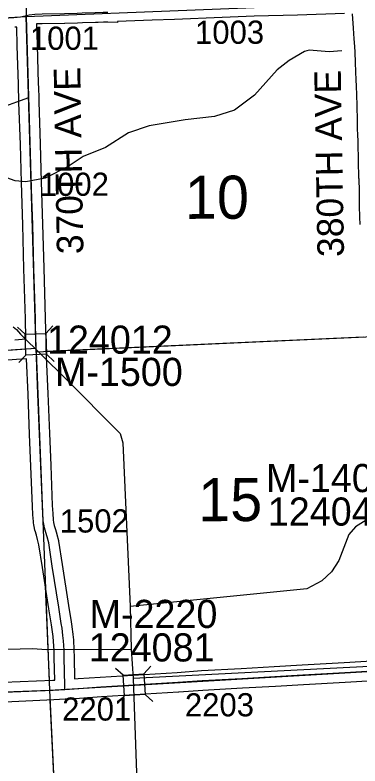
# Model space of a CAD drawing. Extents: x 128.7 to 185.5, y -21.4 to 12.6.
# Drawn here: x 160.956 to 161.996, y -4.016 to -1.748 of the extents above; entities that cross this region are included whole.
import ezdxf

# ---------------------------------------------------------------- set-up
doc = ezdxf.new("R2010")
doc.units = 0
for name, color, linetype in [('tdCoHydroRiver', 7, 'Continuous'), ('tdCoSecRdNmbr', 7, 'Continuous'), ('tdCoSecRdTxt', 7, 'Continuous'), ('tdCoSecRteBand', 7, 'Continuous'), ('tdCoSecRteCL', 7, 'Continuous'), ('tdCoSectLine', 7, 'Continuous'), ('tdCoSectLinePart', 7, 'Continuous'), ('tdCoSectNmbr', 7, 'Continuous'), ('tdCoStrucSec', 7, 'Continuous'), ('tdCoStrucSecCoName', 7, 'Continuous'), ('tdCoStrucSecFHWANum', 7, 'Continuous'), ('tdCoSurfGravel', 7, 'Continuous'), ('tdCoSurfLNO', 7, 'Continuous')]:
    doc.layers.add(name, color=color, linetype=linetype)

msp = doc.modelspace()

# ---------------------------------------------------------------- linework, layer by layer
at = {"layer": 'tdCoHydroRiver'}
for points in [[(161.9412, -1.8562), (161.9035, -1.8592), (161.8433, -1.8551), (161.8293, -1.8588), (161.7829, -1.8858), (161.7461, -1.914), (161.6779, -1.9907), (161.6181, -2.0356), (161.5572, -2.0552), (161.4692, -2.0648), (161.361, -2.0831), (161.2987, -2.1044), (161.2289, -2.1482), (161.1618, -2.1761), (161.1169, -2.2064), (161.0469, -2.2407), (160.9887, -2.2525), (160.9569, -2.2491), (160.8946, -2.2269)], [(160.9507, -2.6905), (160.9609, -2.698), (160.9731, -2.7125), (161.1061, -2.844), (161.2736, -3.0122), (161.281, -3.0404), (161.3032, -3.5342), (161.3065, -3.6635), (161.3129, -3.7517), (161.3359, -4.4074)], [(162.0148, -3.274), (161.9824, -3.2941), (161.9627, -3.317), (161.9325, -3.3954), (161.9101, -3.4294), (161.8812, -3.4573), (161.8363, -3.4811), (161.3032, -3.5342)], [(160.1663, -3.3942), (160.2458, -3.4103), (160.3017, -3.4272), (160.342, -3.451), (160.3616, -3.4709), (160.365, -3.477), (160.3714, -3.48), (160.3782, -3.4939), (160.3847, -3.4984), (160.3835, -3.508), (160.3999, -3.5247), (160.4161, -3.5383), (160.4706, -3.5584), (160.7239, -3.6562), (160.7957, -3.674), (160.8352, -3.6741), (160.895, -3.664), (161.0087, -3.6613), (161.0515, -3.6643), (161.3065, -3.6635)], [(163.4596, -3.8797), (163.3915, -3.8743), (163.3541, -3.8868), (163.3281, -3.9083), (163.3094, -3.9153), (163.2887, -3.9113), (163.1835, -3.8821), (162.7635, -3.8363), (162.5525, -3.8095), (162.5206, -3.7996), (162.4847, -3.7678), (162.4795, -3.7554), (162.4729, -3.7493), (162.4691, -3.7305), (162.4625, -3.7229), (162.4573, -3.7104), (162.4378, -3.697), (162.025, -3.7156), (161.3129, -3.7517)]]:
    msp.add_lwpolyline(points, dxfattribs=at)
at = {"layer": 'tdCoSecRteBand'}
for points in [[(161.9492, -1.7438), (161.8082, -1.7491), (161.808, -1.7491), (161.8078, -1.7491), (161.6772, -1.7521), (161.5807, -1.7563), (161.5806, -1.7563), (161.5805, -1.7563), (161.4366, -1.7616), (161.3696, -1.7642), (161.2648, -1.7685), (161.2647, -1.7706), (161.2358, -1.7697), (161.23, -1.7699), (161.2234, -1.7702), (161.2232, -1.7702), (161.2231, -1.7702), (161.2069, -1.7709), (161.2069, -1.7707), (161.1992, -1.7709), (161.1594, -1.7722), (161.1447, -1.7727), (161.1063, -1.7742), (161.1059, -1.7742), (161.1054, -1.7742), (161.0384, -1.7747), (161.0212, -1.7755), (161.0229, -1.8398), (161.0264, -1.9554), (161.0269, -1.9688), (161.0269, -1.9689), (161.0269, -1.969), (161.0277, -1.9971), (161.0281, -2.0109), (161.0323, -2.1379), (161.0323, -2.138), (161.0323, -2.1381), (161.0353, -2.2521), (161.0395, -2.38), (161.0395, -2.3802), (161.0395, -2.3803), (161.0427, -2.5131), (161.0476, -2.6639), (161.0476, -2.6641), (161.0476, -2.6643), (161.0489, -2.7331), (161.0496, -2.7536), (161.0506, -2.7813), (161.0555, -2.8909), (161.0555, -2.891), (161.0555, -2.8911), (161.0599, -3.0126), (161.0639, -3.1082), (161.0639, -3.1083), (161.0639, -3.1083), (161.0685, -3.2296), (161.07, -3.2532), (161.0714, -3.2725), (161.0726, -3.281), (161.0746, -3.2899), (161.0782, -3.3025), (161.0821, -3.3158), (161.0823, -3.3164), (161.0825, -3.3171), (161.0869, -3.3351), (161.0873, -3.3364), (161.0875, -3.3377), (161.0983, -3.4079), (161.1178, -3.532), (161.1178, -3.532), (161.1178, -3.532), (161.1254, -3.5808), (161.1276, -3.5948), (161.1277, -3.5954), (161.1278, -3.5959), (161.1305, -3.6183), (161.1305, -3.6185), (161.1306, -3.6187), (161.1323, -3.6347), (161.1324, -3.6356), (161.1324, -3.6364), (161.1339, -3.6648), (161.1339, -3.665), (161.1339, -3.6653), (161.1347, -3.6875), (161.1347, -3.6877), (161.1347, -3.6879), (161.136, -3.7531)], [(161.9966, -2.3811), (161.9959, -2.359), (161.9959, -2.3589), (161.9959, -2.3587), (161.9952, -2.3249), (161.9952, -2.3248), (161.9952, -2.3247), (161.9945, -2.2794), (161.9934, -2.2446), (161.9933, -2.2409), (161.9916, -2.1884), (161.9916, -2.1883), (161.9916, -2.1882), (161.9904, -2.1359), (161.9893, -2.1039), (161.9891, -2.0981), (161.9891, -2.0978), (161.9891, -2.0975), (161.9888, -2.0688), (161.9874, -2.0212), (161.9874, -2.021), (161.9874, -2.0208), (161.9869, -1.991), (161.9858, -1.9619), (161.9852, -1.9453), (161.9839, -1.9189), (161.9839, -1.9186), (161.9839, -1.9183), (161.9832, -1.8937), (161.9816, -1.8586), (161.9795, -1.8317), (161.9795, -1.8314), (161.9795, -1.8312), (161.9788, -1.8201), (161.9767, -1.7879), (161.9733, -1.7446)], [(160.9556, -2.7289), (160.9885, -2.7262), (160.9885, -2.7257), (160.9888, -2.7257), (160.9876, -2.6656), (160.9827, -2.5149), (160.9827, -2.5148), (160.9827, -2.5147), (160.9795, -2.3819), (160.9753, -2.254), (160.9753, -2.2539), (160.9753, -2.2538), (160.9723, -2.1397), (160.9682, -2.0128), (160.9682, -2.0128), (160.9681, -2.0127), (160.9677, -1.9988), (160.9669, -1.9709), (160.9664, -1.9574), (160.9664, -1.9573), (160.9664, -1.9572), (160.963, -1.8416), (160.963, -1.8415), (160.963, -1.8415), (160.9614, -1.7849), (160.9552, -1.7854)], [(160.923, -3.763), (161.0702, -3.7569), (161.0747, -3.7566), (161.076, -3.7565), (161.0747, -3.6893), (161.074, -3.6676), (161.0725, -3.6404), (161.0709, -3.6253), (161.0683, -3.6036), (161.0662, -3.5901), (161.0662, -3.5901), (161.0662, -3.5901), (161.0585, -3.5413), (161.039, -3.4172), (161.039, -3.4172), (161.039, -3.4171), (161.0284, -3.3482), (161.0244, -3.3321), (161.0207, -3.3195), (161.0206, -3.3194), (161.0206, -3.3193), (161.0167, -3.3058), (161.0164, -3.3049), (161.0162, -3.3039), (161.0137, -3.2928), (161.0135, -3.2916), (161.0133, -3.2904), (161.0118, -3.2798), (161.0117, -3.2789), (161.0116, -3.2779), (161.0101, -3.2574), (161.0101, -3.2572), (161.0101, -3.2571), (161.0086, -3.2329), (161.0086, -3.2326), (161.0086, -3.2322), (161.0039, -3.1107), (161, -3.015), (161, -3.015), (161, -3.0149), (160.9955, -2.8934), (160.9907, -2.7863), (160.9604, -2.7887), (160.9603, -2.7887), (160.9602, -2.7887), (160.8537, -2.7969)], [(161.136, -3.7531), (161.1469, -3.7524), (161.213, -3.7475), (161.2132, -3.7475), (161.2134, -3.7475), (161.4455, -3.7335), (161.5181, -3.728), (161.5184, -3.728), (161.5187, -3.728), (161.6385, -3.7216), (161.738, -3.7159), (161.8224, -3.711), (161.8224, -3.711), (161.8224, -3.711), (161.9484, -3.7039), (162.0324, -3.6987)], [(162.0356, -3.7586), (161.952, -3.7637), (161.9519, -3.7637), (161.9518, -3.7638), (161.8258, -3.7709), (161.7415, -3.7758), (161.7415, -3.7758), (161.7415, -3.7758), (161.6418, -3.7815), (161.6418, -3.7815), (161.6417, -3.7815), (161.5222, -3.7879), (161.4498, -3.7933), (161.4496, -3.7933), (161.4494, -3.7933), (161.2173, -3.8074), (161.1511, -3.8123), (161.1509, -3.8123), (161.1506, -3.8123), (161.1364, -3.8131), (161.1364, -3.8148), (161.1073, -3.8148), (161.0734, -3.8168), (161.0732, -3.8168), (161.073, -3.8168), (160.9256, -3.823)]]:
    msp.add_lwpolyline(points, dxfattribs=at)
at = {"layer": 'tdCoSecRteCL'}
for points in [[(160.9905, -1.75), (160.9984, -1.7482), (161.0164, -1.7457), (161.0376, -1.7447), (161.1052, -1.7442), (161.1436, -1.7427), (161.1584, -1.7422), (161.1983, -1.7409), (161.2221, -1.7402), (161.2287, -1.7399), (161.2357, -1.7396)], [(159.9839, -1.8122), (160.1634, -1.8031), (160.2221, -1.7999), (160.262, -1.7982), (160.3661, -1.7916), (160.3775, -1.7909), (160.4168, -1.7885), (160.4243, -1.7881), (160.4316, -1.7877), (160.482, -1.7847), (160.5654, -1.7797), (160.5885, -1.7784), (160.7015, -1.7718), (160.7954, -1.7664), (160.8314, -1.7637), (160.8411, -1.763), (160.8729, -1.7612), (160.9531, -1.7555), (160.9725, -1.7541), (160.9905, -1.75)], [(161.0196, -2.7546), (161.0191, -2.7411), (161.0176, -2.6649), (161.0127, -2.5139), (161.0095, -2.381), (161.0053, -2.253), (161.0023, -2.1388), (160.9981, -2.0118), (160.9977, -1.9979), (160.9969, -1.9699), (160.9964, -1.9564), (160.993, -1.8407), (160.9905, -1.75)], [(160.5254, -2.7928), (160.6583, -2.782), (160.8514, -2.7669), (160.9579, -2.7588), (161.0036, -2.7551), (161.0196, -2.7546)], [(161.1064, -3.7848), (161.1064, -3.7741), (161.1047, -3.6885), (161.1039, -3.6663), (161.1025, -3.638), (161.1007, -3.6219), (161.098, -3.5995), (161.0958, -3.5854), (161.0881, -3.5366), (161.0687, -3.4126), (161.0578, -3.3423), (161.0534, -3.3243), (161.0494, -3.311), (161.0455, -3.2974), (161.043, -3.2863), (161.0415, -3.2757), (161.0401, -3.2552), (161.0386, -3.2311), (161.0339, -3.1095), (161.0299, -3.0138), (161.0255, -2.8922), (161.0206, -2.7825), (161.0196, -2.7546)], [(161.1064, -3.7848), (161.1489, -3.7824), (161.2152, -3.7774), (161.4475, -3.7634), (161.5203, -3.758), (161.6401, -3.7516), (161.7398, -3.7459), (161.8241, -3.741), (161.9501, -3.7338), (162.0342, -3.7286), (162.0706, -3.7274)], [(160.0653, -3.8246), (160.0833, -3.8238), (160.1166, -3.8223), (160.2764, -3.8174), (160.4029, -3.8122), (160.5085, -3.8088), (160.6298, -3.8065), (160.7731, -3.8006), (160.9242, -3.793), (161.0717, -3.7868), (161.1064, -3.7848)]]:
    msp.add_lwpolyline(points, dxfattribs=at)
at = {"layer": 'tdCoSectLine'}
for points in [[(160.9943, -0.7775), (160.9902, -1.7531)], [(160.9902, -1.7531), (162.0091, -1.7123)], [(159.9836, -1.8122), (160.9902, -1.7531)], [(160.9902, -1.7531), (161.0192, -2.7546)], [(161.0196, -2.7652), (160.9902, -1.7531)], [(161.0196, -2.7652), (162.0356, -2.7194)], [(160.0224, -2.8257), (161.0192, -2.7546)], [(161.0192, -2.7546), (161.0196, -2.7652)], [(161.0196, -2.7652), (161.06, -3.7873)], [(161.06, -3.7873), (162.0703, -3.7274)], [(160.065, -3.8246), (161.06, -3.7873)], [(161.06, -3.7873), (161.1078, -4.7762)]]:
    msp.add_lwpolyline(points, dxfattribs=at)
at = {"layer": 'tdCoSectLinePart'}
for points in [[(161.0496, -2.7639), (162.0056, -2.7207)], [(161.0476, -3.4735), (161.0588, -3.7574)], [(161.0614, -3.8173), (161.1062, -4.7431)]]:
    msp.add_lwpolyline(points, dxfattribs=at)
at = {"layer": 'tdCoStrucSec'}
for p, q in [((160.9864, -2.7126), (160.9635, -2.6913)), ((161.0489, -2.7104), (161.0703, -2.6875)), ((160.9886, -2.7752), (160.9673, -2.7981)), ((161.0512, -2.773), (161.0741, -2.7943)), ((161.3447, -3.7382), (161.3654, -3.7148)), ((161.2822, -3.742), (161.2588, -3.7213)), ((161.286, -3.8045), (161.2652, -3.8279)), ((161.3485, -3.8007), (161.3719, -3.8215))]:
    msp.add_line(p, q, dxfattribs=at)
for points in [[(160.9886, -2.7752), (160.9864, -2.7126), (161.0489, -2.7104), (161.0512, -2.773)], [(161.2822, -3.742), (161.3447, -3.7382), (161.3485, -3.8007), (161.286, -3.8045)]]:
    msp.add_lwpolyline(points, close=True, dxfattribs=at)
at = {"layer": 'tdCoSurfGravel'}
for points in [[(160.9905, -1.75), (160.9984, -1.7482), (161.0164, -1.7457), (161.0376, -1.7447), (161.1052, -1.7442), (161.1436, -1.7427), (161.1584, -1.7422), (161.1983, -1.7409), (161.2221, -1.7402), (161.2287, -1.7399)], [(159.9839, -1.8122), (160.1634, -1.8031), (160.2221, -1.7999), (160.262, -1.7982), (160.3661, -1.7916), (160.3775, -1.7909), (160.4168, -1.7885), (160.4243, -1.7881), (160.4316, -1.7877), (160.482, -1.7847), (160.5654, -1.7797), (160.5885, -1.7784), (160.7015, -1.7718), (160.7954, -1.7664), (160.8314, -1.7637), (160.8411, -1.763), (160.8729, -1.7612), (160.9531, -1.7555), (160.9725, -1.7541), (160.9905, -1.75)], [(161.0196, -2.7546), (161.0191, -2.7411), (161.0176, -2.6649), (161.0127, -2.5139), (161.0095, -2.381), (161.0053, -2.253), (161.0023, -2.1388), (160.9981, -2.0118), (160.9977, -1.9979), (160.9969, -1.9699), (160.9964, -1.9564), (160.993, -1.8407), (160.9905, -1.75)], [(160.5254, -2.7928), (160.6583, -2.782), (160.8514, -2.7669), (160.9579, -2.7588), (161.0036, -2.7551), (161.0196, -2.7546)], [(161.1064, -3.7848), (161.1064, -3.7741), (161.1047, -3.6885), (161.1039, -3.6663), (161.1025, -3.638), (161.1007, -3.6219), (161.098, -3.5995), (161.0958, -3.5854), (161.0881, -3.5366), (161.0687, -3.4126), (161.0578, -3.3423), (161.0534, -3.3243), (161.0494, -3.311), (161.0455, -3.2974), (161.043, -3.2863), (161.0415, -3.2757), (161.0401, -3.2552), (161.0386, -3.2311), (161.0339, -3.1095), (161.0299, -3.0138), (161.0255, -2.8922), (161.0206, -2.7825), (161.0196, -2.7546)], [(160.9242, -3.793), (161.0717, -3.7868), (161.1064, -3.7848), (161.1489, -3.7824), (161.2152, -3.7774), (161.4475, -3.7634), (161.5203, -3.758), (161.6401, -3.7516), (161.7398, -3.7459), (161.8241, -3.741), (161.9501, -3.7338), (162.0342, -3.7286)]]:
    msp.add_lwpolyline(points, dxfattribs=at)
at = {"layer": 'tdCoSurfLNO'}
for p, q in [((160.9058, -2.0307), (160.9619, -2.0107)), ((160.9619, -2.0107), (160.9977, -1.9979))]:
    msp.add_line(p, q, dxfattribs=at)

# ---------------------------------------------------------------- texts
at = {"layer": 'tdCoSecRdNmbr'}
for s, rotation, p in [('1003', 0.1218, (161.499, -1.8357)), ('1001', 0.1214, (161.0012, -1.8538)), ('1002', 0.1214, (161.0311, -2.2948)), ('1502', 0.1214, (161.0912, -3.3114)), ('2201', 0.1214, (161.0985, -3.8793)), ('2203', 0.1217, (161.4685, -3.8666))]:
    msp.add_text(s, height=0.07, rotation=rotation, dxfattribs=at).set_placement(p)
at = {"layer": 'tdCoSecRdTxt'}
for s, p in [('370TH AVE', (161.1626, -2.47)), ('380TH AVE', (161.9482, -2.4784))]:
    msp.add_text(s, height=0.08, rotation=91, dxfattribs=at).set_placement(p)
at = {"layer": 'tdCoSectNmbr'}
for s, p in [('10', (161.4684, -2.364)), ('15', (161.5084, -3.277))]:
    msp.add_text(s, height=0.13, rotation=0.1217, dxfattribs=at).set_placement(p)
at = {"layer": 'tdCoStrucSecCoName'}
for s, p in [('M-1500', (161.0766, -2.8686)), ('M-1405', (161.7128, -3.1892)), ('M-2220', (161.181, -3.5994))]:
    msp.add_text(s, height=0.085, dxfattribs=at).set_placement(p)
at = {"layer": 'tdCoStrucSecFHWANum'}
for s, p in [('124012', (161.0526, -2.7712)), ('124041', (161.7184, -3.2903)), ('124081', (161.1784, -3.7005))]:
    msp.add_text(s, height=0.085, dxfattribs=at).set_placement(p)

doc.saveas('drawing.dxf')
